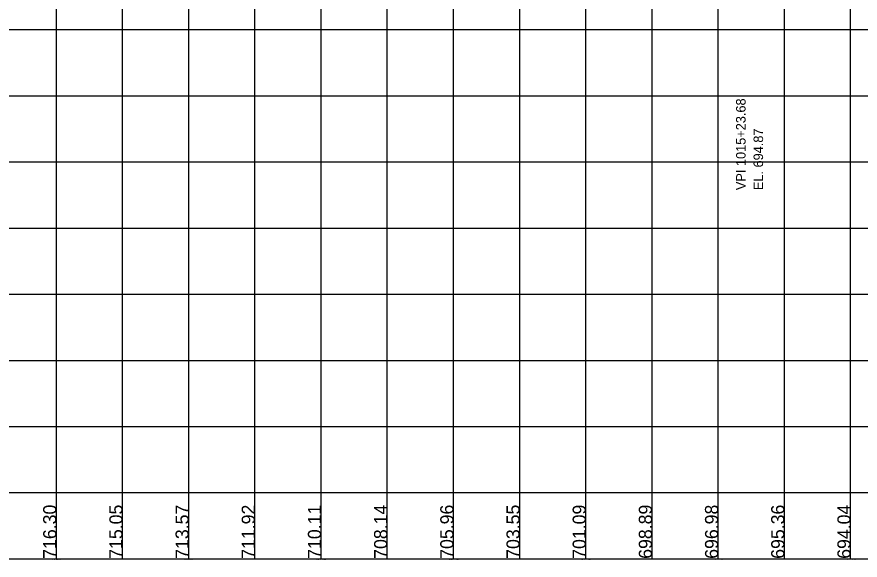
# Model space of a CAD drawing. Extents: x -7164 to 2214450, y -19642 to 253469.
# Drawn here: x 970 to 1607, y 2999 to 3410 of the extents above; entities that cross this region are included whole.
import ezdxf

# ---------------------------------------------------------------- set-up
doc = ezdxf.new("R2010")
doc.units = 0
for name, color, linetype in [('DESIGN - PROFILE - Proposed Curve Text', 7, 'Continuous'), ('DESIGN - PROFILE - Proposed Text', 7, 'Continuous'), ('DESIGN - SCRATCH - User 1', 7, 'Continuous'), ('DESIGN - SHEET - Light Grid', 7, 'Continuous')]:
    doc.layers.add(name, color=color, linetype=linetype)

msp = doc.modelspace()

# ---------------------------------------------------------------- linework, layer by layer
at = {"layer": 'DESIGN - SCRATCH - User 1'}
msp.add_line((0, 3000), (3500, 3000), dxfattribs=at)
msp.add_line((0, 3000), (3500, 3000), dxfattribs=at)
for points in [[(0, 3000), (1000, 3000), (1000, 4000)], [(0, 3000), (1851.97, 3000), (1851.97, 4000)], [(0, 3000), (2376.97, 3000), (2376.97, 4000)], [(0, 3000), (3179.01, 3000), (3179.01, 4000)], [(0, 3000), (1000, 3000), (1000, 4000)], [(0, 3000), (1851.97, 3000), (1851.97, 4000)], [(0, 3000), (2376.97, 3000), (2376.97, 4000)], [(0, 3000), (3179.01, 3000), (3179.01, 4000)]]:
    msp.add_lwpolyline(points, dxfattribs=at)
at = {"layer": 'DESIGN - SHEET - Light Grid'}
for p, q in [((1000, 3000), (1000, 4000)), ((1000, 3000), (1000, 4000)), ((1050, 3000), (1050, 4000)), ((1050, 3000), (1050, 4000)), ((1100, 3000), (1100, 4000)), ((1100, 3000), (1100, 4000)), ((1150, 3000), (1150, 4000)), ((1150, 3000), (1150, 4000)), ((1200, 3000), (1200, 4000)), ((1200, 3000), (1200, 4000)), ((1250, 3000), (1250, 4000)), ((1250, 3000), (1250, 4000)), ((1300, 3000), (1300, 4000)), ((1300, 3000), (1300, 4000)), ((1350, 3000), (1350, 4000)), ((1350, 3000), (1350, 4000)), ((1400, 3000), (1400, 4000)), ((1400, 3000), (1400, 4000)), ((1450, 3000), (1450, 4000)), ((1450, 3000), (1450, 4000)), ((1500, 3000), (1500, 4000)), ((1500, 3000), (1500, 4000)), ((1550, 3000), (1550, 4000)), ((1550, 3000), (1550, 4000)), ((1600, 3000), (1600, 4000)), ((1600, 3000), (1600, 4000)), ((0, 3400), (3500, 3400)), ((0, 3400), (3500, 3400)), ((0, 3350), (3500, 3350)), ((0, 3350), (3500, 3350)), ((0, 3300), (3500, 3300)), ((0, 3300), (3500, 3300)), ((0, 3250), (3500, 3250)), ((0, 3250), (3500, 3250)), ((0, 3200), (3500, 3200)), ((0, 3200), (3500, 3200)), ((0, 3150), (3500, 3150)), ((0, 3150), (3500, 3150)), ((0, 3100), (3500, 3100)), ((0, 3100), (3500, 3100)), ((0, 3050), (3500, 3050)), ((0, 3050), (3500, 3050)), ((0, 3000), (2500, 3000)), ((0, 3000), (2500, 3000))]:
    msp.add_line(p, q, dxfattribs=at)

# ---------------------------------------------------------------- texts
at = {"layer": 'DESIGN - PROFILE - Proposed Curve Text'}
for s, p in [('VPI 1015+23.68', (1520.68, 3278.65)), ('VPI 1015+23.68', (1520.68, 3278.65)), ('EL. 694.87', (1533.88, 3278.65)), ('EL. 694.87', (1533.88, 3278.65))]:
    msp.add_text(s, height=7.2, rotation=90, dxfattribs=at).set_placement(p)
at = {"layer": 'DESIGN - PROFILE - Proposed Text'}
for s, p in [('716.30', (1000, 3000)), ('716.30', (1000, 3000)), ('715.05', (1050, 3000)), ('715.05', (1050, 3000)), ('713.57', (1100, 3000)), ('713.57', (1100, 3000)), ('711.92', (1150, 3000)), ('711.92', (1150, 3000)), ('710.11', (1200, 3000)), ('710.11', (1200, 3000)), ('708.14', (1250, 3000)), ('708.14', (1250, 3000)), ('705.96', (1300, 3000)), ('705.96', (1300, 3000)), ('703.55', (1350, 3000)), ('703.55', (1350, 3000)), ('701.09', (1400, 3000)), ('701.09', (1400, 3000)), ('698.89', (1450, 3000)), ('698.89', (1450, 3000)), ('696.98', (1500, 3000)), ('696.98', (1500, 3000)), ('695.36', (1550, 3000)), ('695.36', (1550, 3000)), ('694.04', (1600, 3000)), ('694.04', (1600, 3000))]:
    msp.add_text(s, height=10, rotation=90, dxfattribs=at).set_placement(p)
for s, p in [('1010+00.00', (996.33, 2999)), ('1010+00.00', (996.33, 2999)), ('1011+00.00', (1096.33, 2999)), ('1011+00.00', (1096.33, 2999)), ('1012+00.00', (1196.33, 2999)), ('1012+00.00', (1196.33, 2999)), ('1013+00.00', (1296.33, 2999)), ('1013+00.00', (1296.33, 2999)), ('1014+00.00', (1396.33, 2999)), ('1014+00.00', (1396.33, 2999)), ('1015+00.00', (1496.33, 2999)), ('1015+00.00', (1496.33, 2999)), ('1016+00.00', (1596.33, 2999)), ('1016+00.00', (1596.33, 2999))]:
    msp.add_text(s, height=1, dxfattribs=at).set_placement(p)

doc.saveas('drawing.dxf')
